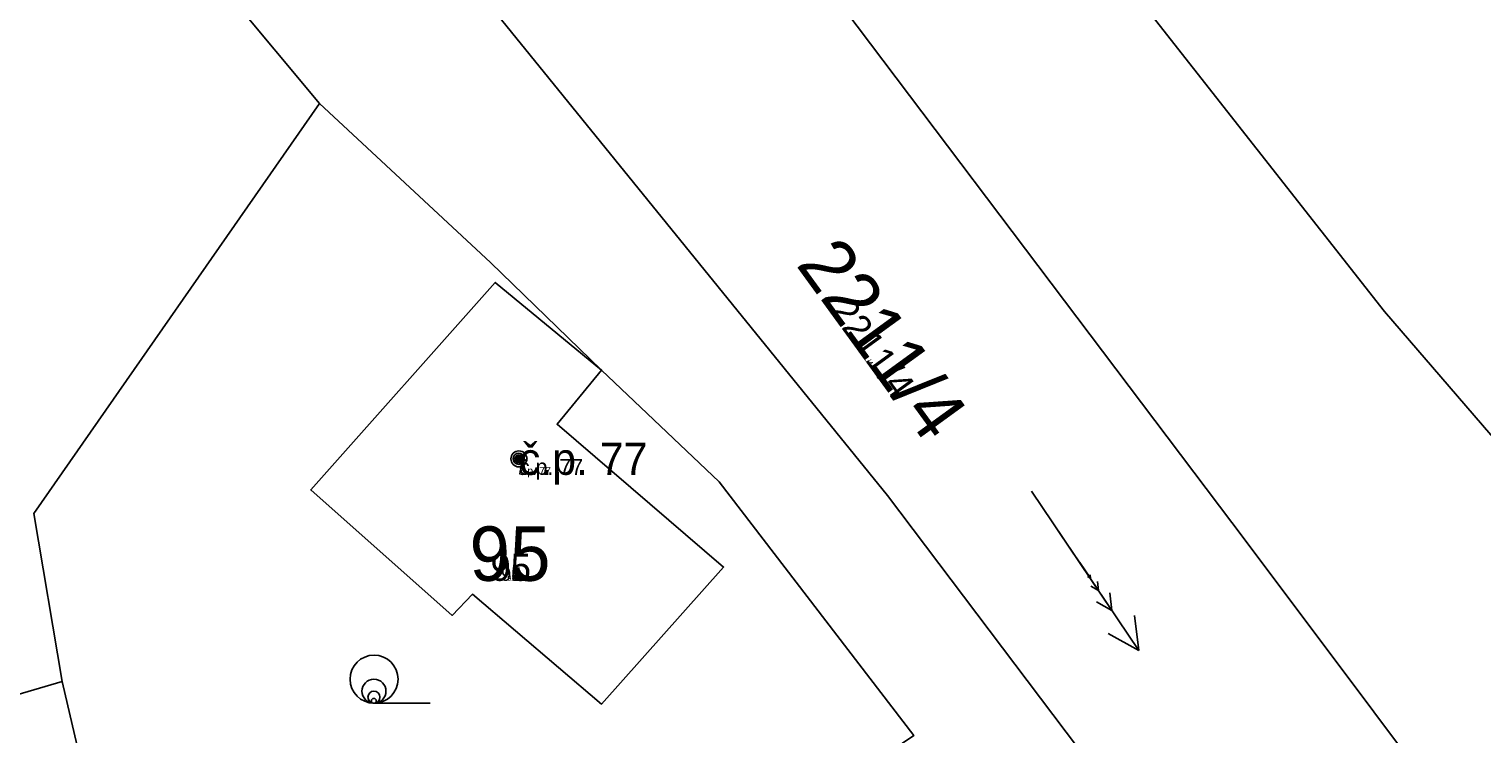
# Model space of a CAD drawing. Extents: x -744652 to -739090, y -980828 to -975855.
# Drawn here: x -742859.74 to -742814.36, y -978556.2 to -978534.19 of the extents above; entities that cross this region are included whole.
import ezdxf

# ---------------------------------------------------------------- set-up
doc = ezdxf.new("R2010")
doc.units = 0
for name, color, linetype in [('KAT_02_hranice parcel', 7, 'Continuous'), ('KAT_03_1000_st čísla parcelní', 7, 'Continuous'), ('KAT_03_1000_čísla parcelní', 7, 'Continuous'), ('KAT_03_1000_čísla popisná', 7, 'Continuous'), ('KAT_03_100_st čísla parcelní', 7, 'Continuous'), ('KAT_03_100_čísla parcelní', 7, 'Continuous'), ('KAT_03_100_čísla popisná', 7, 'Continuous'), ('KAT_03_250_st čísla parcelní', 7, 'Continuous'), ('KAT_03_250_čísla popisná', 7, 'Continuous'), ('KAT_03_500_st čísla parcelní', 7, 'Continuous'), ('KAT_03_500_čísla parcelní', 7, 'Continuous'), ('KAT_03_500_čísla popisná', 7, 'Continuous'), ('KAT_05_1000_značky kultur', 7, 'Continuous'), ('KAT_05_100_značky kultur', 7, 'Continuous'), ('KAT_05_250_značky kultur', 7, 'Continuous'), ('KAT_05_500_značky kultur', 7, 'Continuous'), ('KAT_07_1000_značky budov', 7, 'Continuous'), ('KAT_07_100_značky budov', 7, 'Continuous'), ('KAT_07_500_značky budov', 7, 'Continuous'), ('KAT_14_plocha_budovy', 7, 'Continuous')]:
    doc.layers.add(name, color=color, linetype=linetype)

msp = doc.modelspace()

# ---------------------------------------------------------------- linework, layer by layer
at = {"layer": 'KAT_02_hranice parcel'}
msp.add_line((-742867.05, -978516.88), (-742850.67, -978536.51), dxfattribs=at)
for points in [[(-742771.68, -978622.59), (-742774.27, -978622.61), (-742793.09, -978603.62), (-742800.31, -978592.77), (-742799.65, -978591.08), (-742802.44, -978586.91), (-742805.09, -978585.62), (-742832.93, -978548.75), (-742875.96, -978495.73), (-742875.72, -978493.96), (-742876.21, -978494.33), (-742877.8, -978492.59), (-742877.23, -978491.96), (-742922.49, -978451.07), (-742930.46, -978446.01), (-742968.31, -978424.94), (-743001.01, -978402.7), (-743006.74, -978399.94), (-743010.2, -978401.12)], [(-742944.36, -978423.99), (-742890.98, -978469.87), (-742872.41, -978486.88), (-742871.83, -978486.28), (-742870.13, -978487.96), (-742870.53, -978488.4), (-742857.69, -978502.54), (-742821.76, -978550.15), (-742797.59, -978582.4), (-742798.06, -978583.56), (-742794.96, -978587.77), (-742793.2, -978588.05), (-742787.74, -978594.75), (-742784.91, -978597.67), (-742780.59, -978601.61), (-742775.76, -978605.1), (-742767.64, -978610.17), (-742756.67, -978617.54)], [(-742825.36, -978532.88), (-742817.41, -978543.01), (-742809.53, -978552.15), (-742806.87, -978555.83)], [(-742858.7, -978554.56), (-742859.59, -978549.32), (-742850.67, -978536.51)], [(-742850.67, -978536.51), (-742845.33, -978541.48), (-742841.86, -978544.84), (-742838.19, -978548.33), (-742832.11, -978556.25), (-742833.52, -978557.21)], [(-742846.52, -978552.5), (-742845.89, -978551.84), (-742841.86, -978555.27), (-742838.05, -978550.99), (-742843.25, -978546.53), (-742841.86, -978544.84), (-742845.18, -978542.1), (-742850.94, -978548.58), (-742846.52, -978552.5)], [(-742858.7, -978554.56), (-742864.13, -978556.16), (-742875.43, -978549.06)], [(-742848.43, -978565.81), (-742857.4, -978560.14), (-742858.7, -978554.56)]]:
    msp.add_lwpolyline(points, dxfattribs=at)
at = {"layer": 'KAT_03_1000_čísla popisná'}
msp.add_circle((-742844.44, -978547.61), 0.25, dxfattribs=at)
msp.add_circle((-742844.44, -978547.61), 0.25, dxfattribs=at)
at = {"layer": 'KAT_03_100_čísla popisná'}
msp.add_circle((-742844.44, -978547.61), 0.025, dxfattribs=at)
msp.add_circle((-742844.44, -978547.61), 0.025, dxfattribs=at)
at = {"layer": 'KAT_03_250_čísla popisná'}
msp.add_circle((-742844.44, -978547.61), 0.0625, dxfattribs=at)
msp.add_circle((-742844.44, -978547.61), 0.0625, dxfattribs=at)
at = {"layer": 'KAT_03_500_čísla popisná'}
msp.add_circle((-742844.44, -978547.61), 0.125, dxfattribs=at)
msp.add_circle((-742844.44, -978547.61), 0.125, dxfattribs=at)
at = {"layer": 'KAT_05_1000_značky kultur'}
for p, q in [((-742828.435, -978548.622), (-742825.08, -978553.596)), ((-742825.08, -978553.596), (-742825.211, -978552.506)), ((-742825.08, -978553.596), (-742826.042, -978553.066)), ((-742848.963, -978555.24), (-742847.213, -978555.24))]:
    msp.add_line(p, q, dxfattribs=at)
msp.add_circle((-742848.963, -978554.49), 0.75, dxfattribs=at)
at = {"layer": 'KAT_05_100_značky kultur'}
for p, q in [((-742826.927, -978550.843), (-742826.592, -978551.341)), ((-742826.592, -978551.341), (-742826.688, -978551.288)), ((-742826.592, -978551.341), (-742826.605, -978551.232)), ((-742848.969, -978555.24), (-742848.794, -978555.24))]:
    msp.add_line(p, q, dxfattribs=at)
msp.add_circle((-742848.969, -978555.165), 0.075, dxfattribs=at)
at = {"layer": 'KAT_05_250_značky kultur'}
for p, q in [((-742827.179, -978550.473), (-742826.34, -978551.716)), ((-742826.34, -978551.716), (-742826.581, -978551.584)), ((-742826.34, -978551.716), (-742826.373, -978551.444)), ((-742848.968, -978555.24), (-742848.531, -978555.24))]:
    msp.add_line(p, q, dxfattribs=at)
msp.add_circle((-742848.968, -978555.052), 0.187, dxfattribs=at)
at = {"layer": 'KAT_05_500_značky kultur'}
for p, q in [((-742827.598, -978549.856), (-742825.92, -978552.343)), ((-742825.92, -978552.343), (-742825.986, -978551.798)), ((-742825.92, -978552.343), (-742826.401, -978552.078)), ((-742848.966, -978555.24), (-742848.091, -978555.24))]:
    msp.add_line(p, q, dxfattribs=at)
msp.add_circle((-742848.966, -978554.865), 0.375, dxfattribs=at)
at = {"layer": 'KAT_07_1000_značky budov'}
msp.add_circle((-742844.447, -978547.609), 0.175, dxfattribs=at)
at = {"layer": 'KAT_07_100_značky budov'}
msp.add_circle((-742844.441, -978547.61), 0.0175, dxfattribs=at)
at = {"layer": 'KAT_07_500_značky budov'}
for centre, radius in [((-742844.443, -978547.61), 0.0875), ((-742844.442, -978547.61), 0.0438)]:
    msp.add_circle(centre, radius, dxfattribs=at)
at = {"layer": 'KAT_14_plocha_budovy'}
msp.add_lwpolyline([(-742850.94, -978548.58), (-742846.52, -978552.5), (-742845.89, -978551.84), (-742841.86, -978555.27), (-742838.05, -978550.99), (-742843.25, -978546.53), (-742841.86, -978544.84), (-742845.18, -978542.1)], close=True, dxfattribs=at)

# ---------------------------------------------------------------- texts
at = {"layer": 'KAT_03_1000_st čísla parcelní'}
msp.add_text('95', height=1.7, dxfattribs=at).set_placement((-742845.982, -978551.42))
at = {"layer": 'KAT_03_1000_čísla parcelní'}
msp.add_text('2211/4', height=1.7, rotation=306, dxfattribs=at).set_placement((-742835.81, -978541.545))
at = {"layer": 'KAT_03_1000_čísla popisná'}
for s, height, p in [('č.p. 77', 1, (-742844.44, -978548.11)), ('95', 0.017, (-742844.683, -978551.42))]:
    msp.add_text(s, height=height, dxfattribs=at).set_placement(p)
at = {"layer": 'KAT_03_100_st čísla parcelní'}
msp.add_text('95', height=0.17, dxfattribs=at).set_placement((-742844.801, -978551.42))
at = {"layer": 'KAT_03_100_čísla parcelní'}
msp.add_text('2211/4', height=0.17, rotation=306, dxfattribs=at).set_placement((-742833.919, -978544.147))
at = {"layer": 'KAT_03_100_čísla popisná'}
for s, height, p in [('č.p. 77', 0.1, (-742844.44, -978548.11)), ('95', 0.0017, (-742844.672, -978551.42))]:
    msp.add_text(s, height=height, dxfattribs=at).set_placement(p)
at = {"layer": 'KAT_03_250_st čísla parcelní'}
msp.add_text('95', height=0.425, dxfattribs=at).set_placement((-742844.998, -978551.42))
at = {"layer": 'KAT_03_250_čísla popisná'}
for s, height, p in [('č.p. 77', 0.25, (-742844.44, -978548.11)), ('95', 0.00425, (-742844.674, -978551.42))]:
    msp.add_text(s, height=height, dxfattribs=at).set_placement(p)
at = {"layer": 'KAT_03_500_st čísla parcelní'}
msp.add_text('95', height=0.85, dxfattribs=at).set_placement((-742845.326, -978551.42))
at = {"layer": 'KAT_03_500_čísla parcelní'}
msp.add_text('2211/4', height=0.85, rotation=306, dxfattribs=at).set_placement((-742834.76, -978542.991))
at = {"layer": 'KAT_03_500_čísla popisná'}
for s, height, p in [('č.p. 77', 0.5, (-742844.44, -978548.11)), ('95', 0.0085, (-742844.677, -978551.42))]:
    msp.add_text(s, height=height, dxfattribs=at).set_placement(p)

doc.saveas('drawing.dxf')
